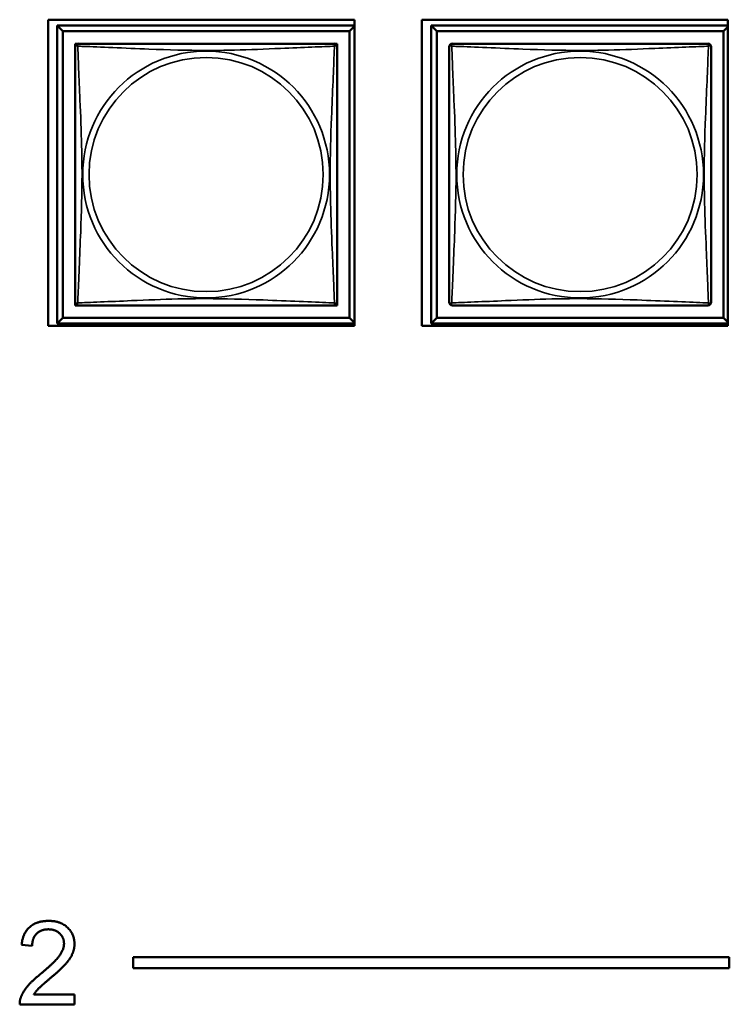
# Model space of a CAD drawing. Header units: inches. Extents: x 1.9 to 64.4, y 1.6 to 69.2.
# Tile 294 of 328: x 47.8 to 49.1, y 54 to 55.7. Entities that reach past the tile are written whole.
import ezdxf

# ---------------------------------------------------------------- set-up
doc = ezdxf.new("R2010")
doc.units = ezdxf.units.IN
doc.header["$MEASUREMENT"] = 0
doc.layers.add('Visible (ANSI)', color=7, linetype='Continuous', lineweight=50)
doc.layers.add('Visible Narrow (ANSI)', color=7, linetype='Continuous', lineweight=35)

msp = doc.modelspace()

# ---------------------------------------------------------------- linework, layer by layer
at = {"layer": 'Visible (ANSI)'}
for p, q in [((47.8591, 55.1814), (47.8591, 55.7339)), ((47.8591, 55.7339), (48.4116, 55.7339)), ((48.4116, 55.7339), (48.4116, 55.1814)), ((48.5331, 55.1814), (48.5331, 55.7339)), ((48.5331, 55.7339), (49.0856, 55.7339)), ((49.0856, 55.7339), (49.0856, 55.1814)), ((47.8753, 55.7231), (48.4116, 55.7231)), ((47.8851, 55.7133), (47.8753, 55.7231)), ((47.8753, 55.1857), (47.8753, 55.7231)), ((47.8851, 55.7133), (48.4028, 55.7133)), ((47.8851, 55.1955), (47.8851, 55.7133)), ((48.4116, 55.722), (48.4028, 55.7133)), ((48.4028, 55.7133), (48.4028, 55.1955)), ((48.5503, 55.7231), (49.0856, 55.7231)), ((48.5601, 55.7133), (48.5503, 55.7231)), ((48.5503, 55.1857), (48.5503, 55.7231)), ((48.5601, 55.7133), (49.0778, 55.7133)), ((48.5601, 55.1955), (48.5601, 55.7133)), ((49.0856, 55.721), (49.0778, 55.7133)), ((49.0778, 55.7133), (49.0778, 55.1955)), ((47.9077, 55.6848), (47.9077, 55.6906)), ((47.9077, 55.6906), (47.9135, 55.6906)), ((48.3744, 55.6906), (48.3802, 55.6906)), ((48.3802, 55.6906), (48.3802, 55.6847)), ((47.9077, 55.2182), (47.9077, 55.224)), ((47.9136, 55.2182), (47.9077, 55.2182)), ((48.3802, 55.2182), (48.3743, 55.2182)), ((48.3802, 55.2241), (48.3802, 55.2182)), ((48.4116, 55.1814), (47.8591, 55.1814)), ((47.8851, 55.1955), (47.8753, 55.1857)), ((48.4116, 55.1857), (47.8753, 55.1857)), ((48.4028, 55.1955), (47.8851, 55.1955)), ((48.4028, 55.1955), (48.4116, 55.1868)), ((49.0856, 55.1814), (48.5331, 55.1814)), ((48.5601, 55.1955), (48.5503, 55.1857)), ((49.0856, 55.1857), (48.5503, 55.1857)), ((49.0778, 55.1955), (48.5601, 55.1955)), ((49.0778, 55.1955), (49.0856, 55.1878)), ((47.8299, 54.062), (47.811, 54.064)), ((48.0122, 54.0218), (48.0122, 54.0418)), ((48.0122, 54.0418), (49.0882, 54.0418)), ((49.0882, 54.0418), (49.0882, 54.0218)), ((49.0882, 54.0218), (48.0122, 54.0218)), ((47.8331, 53.9745), (47.9067, 53.9745)), ((47.9067, 53.9745), (47.9067, 53.9567)), ((47.9067, 53.9567), (47.8075, 53.9567))]:
    msp.add_line(p, q, dxfattribs=at)
for centre, start, end in [((47.9136, 55.6847), 90, 180), ((48.3743, 55.6847), 0, 90), ((48.5886, 55.6847), 90, 180), ((49.0493, 55.6847), 0, 90), ((47.9136, 55.2241), 180, 270), ((48.3743, 55.2241), 270, 360), ((48.5886, 55.2241), 180, 270), ((49.0493, 55.2241), 270, 360)]:
    msp.add_arc(centre, 0.00591, start, end, dxfattribs=at)
for points in [[(47.9077, 55.6847), (47.9077, 55.6841), (47.9077, 55.6814), (47.9077, 55.677), (47.9077, 55.6689), (47.9077, 55.655), (47.9077, 55.6388), (47.9077, 55.6227), (47.9077, 55.6045), (47.9077, 55.5859), (47.9077, 55.5595), (47.9077, 55.5322), (47.9077, 55.5052), (47.9077, 55.4882), (47.9077, 55.4713), (47.9077, 55.4544), (47.9077, 55.4206), (47.9077, 55.3867), (47.9077, 55.353), (47.9077, 55.311), (47.9077, 55.2671), (47.9077, 55.2415), (47.9077, 55.2314), (47.9077, 55.225), (47.9077, 55.2241)], [(48.3743, 55.6906), (48.3737, 55.6906), (48.371, 55.6906), (48.3666, 55.6906), (48.3584, 55.6906), (48.3445, 55.6906), (48.3284, 55.6906), (48.3123, 55.6906), (48.2941, 55.6906), (48.2754, 55.6906), (48.2491, 55.6906), (48.2218, 55.6906), (48.1947, 55.6906), (48.1778, 55.6906), (48.1609, 55.6906), (48.144, 55.6906), (48.1101, 55.6906), (48.0763, 55.6906), (48.0425, 55.6906), (48.0005, 55.6906), (47.9566, 55.6906), (47.9311, 55.6906), (47.921, 55.6906), (47.9146, 55.6906), (47.9136, 55.6906)], [(48.3802, 55.2241), (48.3802, 55.2247), (48.3802, 55.2274), (48.3802, 55.2318), (48.3802, 55.2399), (48.3802, 55.2538), (48.3802, 55.27), (48.3802, 55.2861), (48.3802, 55.3043), (48.3802, 55.3229), (48.3802, 55.3493), (48.3802, 55.3766), (48.3802, 55.4036), (48.3802, 55.4206), (48.3802, 55.4375), (48.3802, 55.4544), (48.3802, 55.4882), (48.3802, 55.5221), (48.3802, 55.5558), (48.3802, 55.5978), (48.3802, 55.6417), (48.3802, 55.6673), (48.3802, 55.6774), (48.3802, 55.6838), (48.3802, 55.6847)], [(48.5827, 55.6847), (48.5827, 55.6841), (48.5827, 55.6814), (48.5827, 55.677), (48.5827, 55.6689), (48.5827, 55.655), (48.5827, 55.6388), (48.5827, 55.6227), (48.5827, 55.6045), (48.5827, 55.5859), (48.5827, 55.5595), (48.5827, 55.5322), (48.5827, 55.5052), (48.5827, 55.4882), (48.5827, 55.4713), (48.5827, 55.4544), (48.5827, 55.4206), (48.5827, 55.3867), (48.5827, 55.353), (48.5827, 55.311), (48.5827, 55.2671), (48.5827, 55.2415), (48.5827, 55.2314), (48.5827, 55.225), (48.5827, 55.2241)], [(49.0493, 55.6906), (49.0487, 55.6906), (49.046, 55.6906), (49.0416, 55.6906), (49.0334, 55.6906), (49.0195, 55.6906), (49.0034, 55.6906), (48.9873, 55.6906), (48.9691, 55.6906), (48.9504, 55.6906), (48.9241, 55.6906), (48.8968, 55.6906), (48.8697, 55.6906), (48.8528, 55.6906), (48.8359, 55.6906), (48.819, 55.6906), (48.7851, 55.6906), (48.7513, 55.6906), (48.7175, 55.6906), (48.6755, 55.6906), (48.6316, 55.6906), (48.6061, 55.6906), (48.596, 55.6906), (48.5896, 55.6906), (48.5886, 55.6906)], [(49.0552, 55.2241), (49.0552, 55.2247), (49.0552, 55.2274), (49.0552, 55.2318), (49.0552, 55.2399), (49.0552, 55.2538), (49.0552, 55.27), (49.0552, 55.2861), (49.0552, 55.3043), (49.0552, 55.3229), (49.0552, 55.3493), (49.0552, 55.3766), (49.0552, 55.4036), (49.0552, 55.4206), (49.0552, 55.4375), (49.0552, 55.4544), (49.0552, 55.4882), (49.0552, 55.5221), (49.0552, 55.5558), (49.0552, 55.5978), (49.0552, 55.6417), (49.0552, 55.6673), (49.0552, 55.6774), (49.0552, 55.6838), (49.0552, 55.6847)], [(47.9136, 55.2182), (47.9142, 55.2182), (47.9169, 55.2182), (47.9213, 55.2182), (47.9295, 55.2182), (47.9434, 55.2182), (47.9595, 55.2182), (47.9756, 55.2182), (47.9939, 55.2182), (48.0125, 55.2182), (48.0388, 55.2182), (48.0661, 55.2182), (48.0932, 55.2182), (48.1101, 55.2182), (48.127, 55.2182), (48.144, 55.2182), (48.1778, 55.2182), (48.2117, 55.2182), (48.2454, 55.2182), (48.2874, 55.2182), (48.3313, 55.2182), (48.3568, 55.2182), (48.3669, 55.2182), (48.3733, 55.2182), (48.3743, 55.2182)], [(48.5886, 55.2182), (48.5892, 55.2182), (48.5919, 55.2182), (48.5963, 55.2182), (48.6045, 55.2182), (48.6184, 55.2182), (48.6345, 55.2182), (48.6506, 55.2182), (48.6689, 55.2182), (48.6875, 55.2182), (48.7138, 55.2182), (48.7411, 55.2182), (48.7682, 55.2182), (48.7851, 55.2182), (48.802, 55.2182), (48.819, 55.2182), (48.8528, 55.2182), (48.8867, 55.2182), (48.9204, 55.2182), (48.9624, 55.2182), (49.0063, 55.2182), (49.0318, 55.2182), (49.0419, 55.2182), (49.0483, 55.2182), (49.0493, 55.2182)]]:
    msp.add_open_spline(points, degree=3, knots=[0.325731, 0.325731, 0.325731, 0.325731, 0.404774, 0.404774, 0.404774, 0.550532, 0.550532, 0.550532, 0.69629, 0.69629, 0.69629, 0.902598, 0.902598, 0.902598, 1.03154, 1.03154, 1.03154, 1.289425, 1.289425, 1.289425, 1.610774, 1.610774, 1.610774, 1.73735, 1.73735, 1.73735, 1.73735], dxfattribs=at)
for points in [[(47.811, 54.064), (47.8129, 54.0851), (47.8383, 54.1073), (47.8597, 54.1073)], [(47.8597, 54.1073), (47.8813, 54.1073), (47.9064, 54.0834), (47.9064, 54.0657)], [(47.8592, 54.0921), (47.846, 54.0921), (47.8301, 54.0761), (47.8299, 54.062)], [(47.8875, 54.0662), (47.8875, 54.0771), (47.8718, 54.0921), (47.8592, 54.0921)], [(47.846, 54.0122), (47.8703, 54.0323), (47.8875, 54.0556), (47.8875, 54.0662)], [(47.9064, 54.0657), (47.9064, 54.0567), (47.8991, 54.0393), (47.882, 54.0201), (47.8622, 54.0033)], [(47.8097, 53.9696), (47.8135, 53.9797), (47.8302, 53.9993), (47.846, 54.0122)], [(47.8622, 54.0033), (47.8456, 53.9894), (47.8362, 53.9795), (47.8331, 53.9745)], [(47.8075, 53.9567), (47.8073, 53.9634), (47.8097, 53.9696)]]:
    msp.add_open_spline(points, degree=2, dxfattribs=at)
at = {"layer": 'Visible Narrow (ANSI)'}
for centre, radius in [((48.144, 55.4544), 0.2227), ((48.144, 55.4544), 0.2113), ((48.819, 55.4544), 0.2227), ((48.819, 55.4544), 0.2113)]:
    msp.add_circle(centre, radius, dxfattribs=at)
for points, knots in [([(47.9077, 55.6847), (47.9077, 55.6848), (47.9077, 55.6849), (47.9078, 55.6852), (47.9078, 55.6854), (47.908, 55.6857), (47.908, 55.6858), (47.9082, 55.6859), (47.9083, 55.686), (47.9085, 55.6861), (47.9087, 55.6862), (47.9093, 55.6864), (47.9097, 55.6865), (47.9109, 55.6864), (47.9115, 55.6863), (47.9123, 55.6861)], [-0.0844808, -0.0844808, -0.0844808, -0.0844808, -0.06943799, -0.06943799, -0.05587828, -0.05587828, -0.04740346, -0.04740346, -0.04210669, -0.04210669, -0.03151317, -0.03151317, -0.01456352, -0.01456352, 0.00026741, 0.00026741, 0.00026741, 0.00026741]), ([(47.9123, 55.6861), (47.9121, 55.6868), (47.912, 55.6875), (47.9119, 55.6886), (47.9119, 55.6891), (47.9121, 55.6897), (47.9122, 55.6899), (47.9124, 55.6901), (47.9124, 55.6902), (47.9126, 55.6903), (47.9127, 55.6904), (47.9129, 55.6905), (47.9131, 55.6906), (47.9134, 55.6906), (47.9136, 55.6906), (47.9136, 55.6906)], [-0.00026741, -0.00026741, -0.00026741, -0.00026741, 0.01456352, 0.01456352, 0.03151317, 0.03151317, 0.04210669, 0.04210669, 0.04740346, 0.04740346, 0.05587828, 0.05587828, 0.06943799, 0.06943799, 0.0844808, 0.0844808, 0.0844808, 0.0844808]), ([(47.9123, 55.2227), (47.9124, 55.2256), (47.9125, 55.229), (47.9127, 55.233), (47.9138, 55.2607), (47.9159, 55.3077), (47.9176, 55.3512), (47.919, 55.3861), (47.92, 55.4203), (47.92, 55.4544), (47.92, 55.4714), (47.9197, 55.4885), (47.9193, 55.5057), (47.9186, 55.5331), (47.9175, 55.5613), (47.9163, 55.589), (47.9155, 55.6085), (47.9146, 55.6278), (47.9139, 55.6451), (47.9132, 55.6623), (47.9126, 55.6773), (47.9123, 55.6861)], [-1.657319, -1.657319, -1.657319, -1.657319, -1.610774, -1.610774, -1.610774, -1.289425, -1.289425, -1.289425, -1.03154, -1.03154, -1.03154, -0.902598, -0.902598, -0.902598, -0.69629, -0.69629, -0.69629, -0.550532, -0.550532, -0.550532, -0.405761, -0.405761, -0.405761, -0.405761]), ([(47.9123, 55.6861), (47.9151, 55.686), (47.9186, 55.6858), (47.9226, 55.6857), (47.9502, 55.6846), (47.9972, 55.6825), (48.0408, 55.6808), (48.0757, 55.6794), (48.1099, 55.6784), (48.144, 55.6784), (48.161, 55.6784), (48.178, 55.6786), (48.1952, 55.679), (48.2227, 55.6797), (48.2508, 55.6809), (48.2785, 55.682), (48.2981, 55.6829), (48.3174, 55.6837), (48.3347, 55.6844), (48.3519, 55.6851), (48.3668, 55.6857), (48.3756, 55.6861)], [-1.657319, -1.657319, -1.657319, -1.657319, -1.610774, -1.610774, -1.610774, -1.289425, -1.289425, -1.289425, -1.03154, -1.03154, -1.03154, -0.902598, -0.902598, -0.902598, -0.69629, -0.69629, -0.69629, -0.550532, -0.550532, -0.550532, -0.405761, -0.405761, -0.405761, -0.405761]), ([(48.3756, 55.6861), (48.3755, 55.6832), (48.3754, 55.6798), (48.3752, 55.6758), (48.3741, 55.6481), (48.372, 55.6011), (48.3703, 55.5576), (48.3689, 55.5227), (48.3679, 55.4885), (48.3679, 55.4544), (48.3679, 55.4374), (48.3682, 55.4203), (48.3686, 55.4031), (48.3693, 55.3756), (48.3704, 55.3475), (48.3716, 55.3198), (48.3724, 55.3003), (48.3733, 55.2809), (48.374, 55.2637), (48.3747, 55.2465), (48.3753, 55.2315), (48.3756, 55.2227)], [-1.657319, -1.657319, -1.657319, -1.657319, -1.610774, -1.610774, -1.610774, -1.289425, -1.289425, -1.289425, -1.03154, -1.03154, -1.03154, -0.902598, -0.902598, -0.902598, -0.69629, -0.69629, -0.69629, -0.550532, -0.550532, -0.550532, -0.405761, -0.405761, -0.405761, -0.405761]), ([(48.3743, 55.6906), (48.3744, 55.6906), (48.3745, 55.6906), (48.3748, 55.6906), (48.375, 55.6905), (48.3752, 55.6904), (48.3753, 55.6903), (48.3755, 55.6902), (48.3755, 55.6901), (48.3757, 55.6899), (48.3758, 55.6897), (48.376, 55.6891), (48.376, 55.6886), (48.3759, 55.6875), (48.3758, 55.6868), (48.3756, 55.6861)], [-0.0844808, -0.0844808, -0.0844808, -0.0844808, -0.06943799, -0.06943799, -0.05587828, -0.05587828, -0.04740346, -0.04740346, -0.04210669, -0.04210669, -0.03151317, -0.03151317, -0.01456352, -0.01456352, 0.00026741, 0.00026741, 0.00026741, 0.00026741]), ([(48.3756, 55.6861), (48.3764, 55.6863), (48.377, 55.6864), (48.3782, 55.6865), (48.3787, 55.6864), (48.3792, 55.6862), (48.3794, 55.6861), (48.3796, 55.686), (48.3797, 55.6859), (48.3799, 55.6858), (48.3799, 55.6857), (48.3801, 55.6854), (48.3801, 55.6852), (48.3802, 55.6849), (48.3802, 55.6848), (48.3802, 55.6847)], [-0.00026741, -0.00026741, -0.00026741, -0.00026741, 0.01456352, 0.01456352, 0.03151317, 0.03151317, 0.04210669, 0.04210669, 0.04740346, 0.04740346, 0.05587828, 0.05587828, 0.06943799, 0.06943799, 0.0844808, 0.0844808, 0.0844808, 0.0844808]), ([(48.5827, 55.6847), (48.5827, 55.6848), (48.5827, 55.6849), (48.5828, 55.6852), (48.5828, 55.6854), (48.583, 55.6857), (48.583, 55.6858), (48.5832, 55.6859), (48.5833, 55.686), (48.5835, 55.6861), (48.5837, 55.6862), (48.5843, 55.6864), (48.5847, 55.6865), (48.5859, 55.6864), (48.5865, 55.6863), (48.5873, 55.6861)], [-0.0844808, -0.0844808, -0.0844808, -0.0844808, -0.06943799, -0.06943799, -0.05587828, -0.05587828, -0.04740346, -0.04740346, -0.04210669, -0.04210669, -0.03151317, -0.03151317, -0.01456352, -0.01456352, 0.00026741, 0.00026741, 0.00026741, 0.00026741]), ([(48.5873, 55.6861), (48.5871, 55.6868), (48.587, 55.6875), (48.5869, 55.6886), (48.5869, 55.6891), (48.5871, 55.6897), (48.5872, 55.6899), (48.5874, 55.6901), (48.5874, 55.6902), (48.5876, 55.6903), (48.5877, 55.6904), (48.5879, 55.6905), (48.5881, 55.6906), (48.5884, 55.6906), (48.5886, 55.6906), (48.5886, 55.6906)], [-0.00026741, -0.00026741, -0.00026741, -0.00026741, 0.01456352, 0.01456352, 0.03151317, 0.03151317, 0.04210669, 0.04210669, 0.04740346, 0.04740346, 0.05587828, 0.05587828, 0.06943799, 0.06943799, 0.0844808, 0.0844808, 0.0844808, 0.0844808]), ([(48.5873, 55.2227), (48.5874, 55.2256), (48.5875, 55.229), (48.5877, 55.233), (48.5888, 55.2607), (48.5909, 55.3077), (48.5926, 55.3512), (48.594, 55.3861), (48.595, 55.4203), (48.595, 55.4544), (48.595, 55.4714), (48.5947, 55.4885), (48.5943, 55.5057), (48.5936, 55.5331), (48.5925, 55.5613), (48.5913, 55.589), (48.5905, 55.6085), (48.5896, 55.6278), (48.5889, 55.6451), (48.5882, 55.6623), (48.5876, 55.6773), (48.5873, 55.6861)], [-1.657319, -1.657319, -1.657319, -1.657319, -1.610774, -1.610774, -1.610774, -1.289425, -1.289425, -1.289425, -1.03154, -1.03154, -1.03154, -0.902598, -0.902598, -0.902598, -0.69629, -0.69629, -0.69629, -0.550532, -0.550532, -0.550532, -0.405761, -0.405761, -0.405761, -0.405761]), ([(48.5873, 55.6861), (48.5901, 55.686), (48.5936, 55.6858), (48.5976, 55.6857), (48.6252, 55.6846), (48.6722, 55.6825), (48.7158, 55.6808), (48.7507, 55.6794), (48.7849, 55.6784), (48.819, 55.6784), (48.836, 55.6784), (48.853, 55.6786), (48.8702, 55.679), (48.8977, 55.6797), (48.9258, 55.6809), (48.9535, 55.682), (48.9731, 55.6829), (48.9924, 55.6837), (49.0097, 55.6844), (49.0269, 55.6851), (49.0418, 55.6857), (49.0506, 55.6861)], [-1.657319, -1.657319, -1.657319, -1.657319, -1.610774, -1.610774, -1.610774, -1.289425, -1.289425, -1.289425, -1.03154, -1.03154, -1.03154, -0.902598, -0.902598, -0.902598, -0.69629, -0.69629, -0.69629, -0.550532, -0.550532, -0.550532, -0.405761, -0.405761, -0.405761, -0.405761]), ([(49.0506, 55.6861), (49.0505, 55.6832), (49.0504, 55.6798), (49.0502, 55.6758), (49.0491, 55.6481), (49.047, 55.6011), (49.0453, 55.5576), (49.0439, 55.5227), (49.0429, 55.4885), (49.0429, 55.4544), (49.0429, 55.4374), (49.0432, 55.4203), (49.0436, 55.4031), (49.0443, 55.3756), (49.0454, 55.3475), (49.0466, 55.3198), (49.0474, 55.3003), (49.0483, 55.2809), (49.049, 55.2637), (49.0497, 55.2465), (49.0503, 55.2315), (49.0506, 55.2227)], [-1.657319, -1.657319, -1.657319, -1.657319, -1.610774, -1.610774, -1.610774, -1.289425, -1.289425, -1.289425, -1.03154, -1.03154, -1.03154, -0.902598, -0.902598, -0.902598, -0.69629, -0.69629, -0.69629, -0.550532, -0.550532, -0.550532, -0.405761, -0.405761, -0.405761, -0.405761]), ([(49.0493, 55.6906), (49.0494, 55.6906), (49.0495, 55.6906), (49.0498, 55.6906), (49.05, 55.6905), (49.0502, 55.6904), (49.0503, 55.6903), (49.0505, 55.6902), (49.0505, 55.6901), (49.0507, 55.6899), (49.0508, 55.6897), (49.051, 55.6891), (49.051, 55.6886), (49.0509, 55.6875), (49.0508, 55.6868), (49.0506, 55.6861)], [-0.0844808, -0.0844808, -0.0844808, -0.0844808, -0.06943799, -0.06943799, -0.05587828, -0.05587828, -0.04740346, -0.04740346, -0.04210669, -0.04210669, -0.03151317, -0.03151317, -0.01456352, -0.01456352, 0.00026741, 0.00026741, 0.00026741, 0.00026741]), ([(49.0506, 55.6861), (49.0514, 55.6863), (49.052, 55.6864), (49.0532, 55.6865), (49.0537, 55.6864), (49.0542, 55.6862), (49.0544, 55.6861), (49.0546, 55.686), (49.0547, 55.6859), (49.0549, 55.6858), (49.0549, 55.6857), (49.0551, 55.6854), (49.0551, 55.6852), (49.0552, 55.6849), (49.0552, 55.6848), (49.0552, 55.6847)], [-0.00026741, -0.00026741, -0.00026741, -0.00026741, 0.01456352, 0.01456352, 0.03151317, 0.03151317, 0.04210669, 0.04210669, 0.04740346, 0.04740346, 0.05587828, 0.05587828, 0.06943799, 0.06943799, 0.0844808, 0.0844808, 0.0844808, 0.0844808]), ([(47.9123, 55.2227), (47.9115, 55.2225), (47.9109, 55.2224), (47.9097, 55.2223), (47.9093, 55.2224), (47.9087, 55.2226), (47.9085, 55.2227), (47.9083, 55.2228), (47.9082, 55.2229), (47.908, 55.223), (47.908, 55.2231), (47.9078, 55.2234), (47.9078, 55.2236), (47.9077, 55.2239), (47.9077, 55.224), (47.9077, 55.2241)], [-0.00026741, -0.00026741, -0.00026741, -0.00026741, 0.01456352, 0.01456352, 0.03151317, 0.03151317, 0.04210669, 0.04210669, 0.04740346, 0.04740346, 0.05587828, 0.05587828, 0.06943799, 0.06943799, 0.0844808, 0.0844808, 0.0844808, 0.0844808]), ([(47.9136, 55.2182), (47.9136, 55.2182), (47.9134, 55.2182), (47.9131, 55.2182), (47.9129, 55.2183), (47.9127, 55.2184), (47.9126, 55.2185), (47.9124, 55.2186), (47.9124, 55.2187), (47.9122, 55.2189), (47.9121, 55.2191), (47.9119, 55.2197), (47.9119, 55.2202), (47.912, 55.2213), (47.9121, 55.222), (47.9123, 55.2227)], [-0.0844808, -0.0844808, -0.0844808, -0.0844808, -0.06943799, -0.06943799, -0.05587828, -0.05587828, -0.04740346, -0.04740346, -0.04210669, -0.04210669, -0.03151317, -0.03151317, -0.01456352, -0.01456352, 0.00026741, 0.00026741, 0.00026741, 0.00026741]), ([(48.3756, 55.2227), (48.3728, 55.2228), (48.3693, 55.223), (48.3653, 55.2231), (48.3377, 55.2242), (48.2907, 55.2263), (48.2471, 55.228), (48.2122, 55.2294), (48.178, 55.2304), (48.144, 55.2304), (48.1269, 55.2304), (48.1099, 55.2302), (48.0927, 55.2298), (48.0652, 55.2291), (48.0371, 55.2279), (48.0094, 55.2268), (47.9899, 55.2259), (47.9705, 55.2251), (47.9532, 55.2244), (47.936, 55.2236), (47.9211, 55.2231), (47.9123, 55.2227)], [-1.657319, -1.657319, -1.657319, -1.657319, -1.610774, -1.610774, -1.610774, -1.289425, -1.289425, -1.289425, -1.03154, -1.03154, -1.03154, -0.902598, -0.902598, -0.902598, -0.69629, -0.69629, -0.69629, -0.550532, -0.550532, -0.550532, -0.405761, -0.405761, -0.405761, -0.405761]), ([(48.3756, 55.2227), (48.3758, 55.222), (48.3759, 55.2213), (48.376, 55.2202), (48.376, 55.2197), (48.3758, 55.2191), (48.3757, 55.2189), (48.3755, 55.2187), (48.3755, 55.2186), (48.3753, 55.2185), (48.3752, 55.2184), (48.375, 55.2183), (48.3748, 55.2182), (48.3745, 55.2182), (48.3744, 55.2182), (48.3743, 55.2182)], [-0.00026741, -0.00026741, -0.00026741, -0.00026741, 0.01456352, 0.01456352, 0.03151317, 0.03151317, 0.04210669, 0.04210669, 0.04740346, 0.04740346, 0.05587828, 0.05587828, 0.06943799, 0.06943799, 0.0844808, 0.0844808, 0.0844808, 0.0844808]), ([(48.3802, 55.2241), (48.3802, 55.224), (48.3802, 55.2239), (48.3801, 55.2236), (48.3801, 55.2234), (48.3799, 55.2231), (48.3799, 55.223), (48.3797, 55.2229), (48.3796, 55.2228), (48.3794, 55.2227), (48.3792, 55.2226), (48.3787, 55.2224), (48.3782, 55.2223), (48.377, 55.2224), (48.3764, 55.2225), (48.3756, 55.2227)], [-0.0844808, -0.0844808, -0.0844808, -0.0844808, -0.06943799, -0.06943799, -0.05587828, -0.05587828, -0.04740346, -0.04740346, -0.04210669, -0.04210669, -0.03151317, -0.03151317, -0.01456352, -0.01456352, 0.00026741, 0.00026741, 0.00026741, 0.00026741]), ([(48.5873, 55.2227), (48.5865, 55.2225), (48.5859, 55.2224), (48.5847, 55.2223), (48.5843, 55.2224), (48.5837, 55.2226), (48.5835, 55.2227), (48.5833, 55.2228), (48.5832, 55.2229), (48.583, 55.223), (48.583, 55.2231), (48.5828, 55.2234), (48.5828, 55.2236), (48.5827, 55.2239), (48.5827, 55.224), (48.5827, 55.2241)], [-0.00026741, -0.00026741, -0.00026741, -0.00026741, 0.01456352, 0.01456352, 0.03151317, 0.03151317, 0.04210669, 0.04210669, 0.04740346, 0.04740346, 0.05587828, 0.05587828, 0.06943799, 0.06943799, 0.0844808, 0.0844808, 0.0844808, 0.0844808]), ([(48.5886, 55.2182), (48.5886, 55.2182), (48.5884, 55.2182), (48.5881, 55.2182), (48.5879, 55.2183), (48.5877, 55.2184), (48.5876, 55.2185), (48.5874, 55.2186), (48.5874, 55.2187), (48.5872, 55.2189), (48.5871, 55.2191), (48.5869, 55.2197), (48.5869, 55.2202), (48.587, 55.2213), (48.5871, 55.222), (48.5873, 55.2227)], [-0.0844808, -0.0844808, -0.0844808, -0.0844808, -0.06943799, -0.06943799, -0.05587828, -0.05587828, -0.04740346, -0.04740346, -0.04210669, -0.04210669, -0.03151317, -0.03151317, -0.01456352, -0.01456352, 0.00026741, 0.00026741, 0.00026741, 0.00026741]), ([(49.0506, 55.2227), (49.0478, 55.2228), (49.0443, 55.223), (49.0403, 55.2231), (49.0127, 55.2242), (48.9657, 55.2263), (48.9221, 55.228), (48.8872, 55.2294), (48.853, 55.2304), (48.819, 55.2304), (48.8019, 55.2304), (48.7849, 55.2302), (48.7677, 55.2298), (48.7402, 55.2291), (48.7121, 55.2279), (48.6844, 55.2268), (48.6649, 55.2259), (48.6455, 55.2251), (48.6282, 55.2244), (48.611, 55.2236), (48.5961, 55.2231), (48.5873, 55.2227)], [-1.657319, -1.657319, -1.657319, -1.657319, -1.610774, -1.610774, -1.610774, -1.289425, -1.289425, -1.289425, -1.03154, -1.03154, -1.03154, -0.902598, -0.902598, -0.902598, -0.69629, -0.69629, -0.69629, -0.550532, -0.550532, -0.550532, -0.405761, -0.405761, -0.405761, -0.405761]), ([(49.0506, 55.2227), (49.0508, 55.222), (49.0509, 55.2213), (49.051, 55.2202), (49.051, 55.2197), (49.0508, 55.2191), (49.0507, 55.2189), (49.0505, 55.2187), (49.0505, 55.2186), (49.0503, 55.2185), (49.0502, 55.2184), (49.05, 55.2183), (49.0498, 55.2182), (49.0495, 55.2182), (49.0494, 55.2182), (49.0493, 55.2182)], [-0.00026741, -0.00026741, -0.00026741, -0.00026741, 0.01456352, 0.01456352, 0.03151317, 0.03151317, 0.04210669, 0.04210669, 0.04740346, 0.04740346, 0.05587828, 0.05587828, 0.06943799, 0.06943799, 0.0844808, 0.0844808, 0.0844808, 0.0844808]), ([(49.0552, 55.2241), (49.0552, 55.224), (49.0552, 55.2239), (49.0551, 55.2236), (49.0551, 55.2234), (49.0549, 55.2231), (49.0549, 55.223), (49.0547, 55.2229), (49.0546, 55.2228), (49.0544, 55.2227), (49.0542, 55.2226), (49.0537, 55.2224), (49.0532, 55.2223), (49.052, 55.2224), (49.0514, 55.2225), (49.0506, 55.2227)], [-0.0844808, -0.0844808, -0.0844808, -0.0844808, -0.06943799, -0.06943799, -0.05587828, -0.05587828, -0.04740346, -0.04740346, -0.04210669, -0.04210669, -0.03151317, -0.03151317, -0.01456352, -0.01456352, 0.00026741, 0.00026741, 0.00026741, 0.00026741])]:
    msp.add_open_spline(points, degree=3, knots=knots, dxfattribs=at)

doc.saveas('drawing.dxf')
